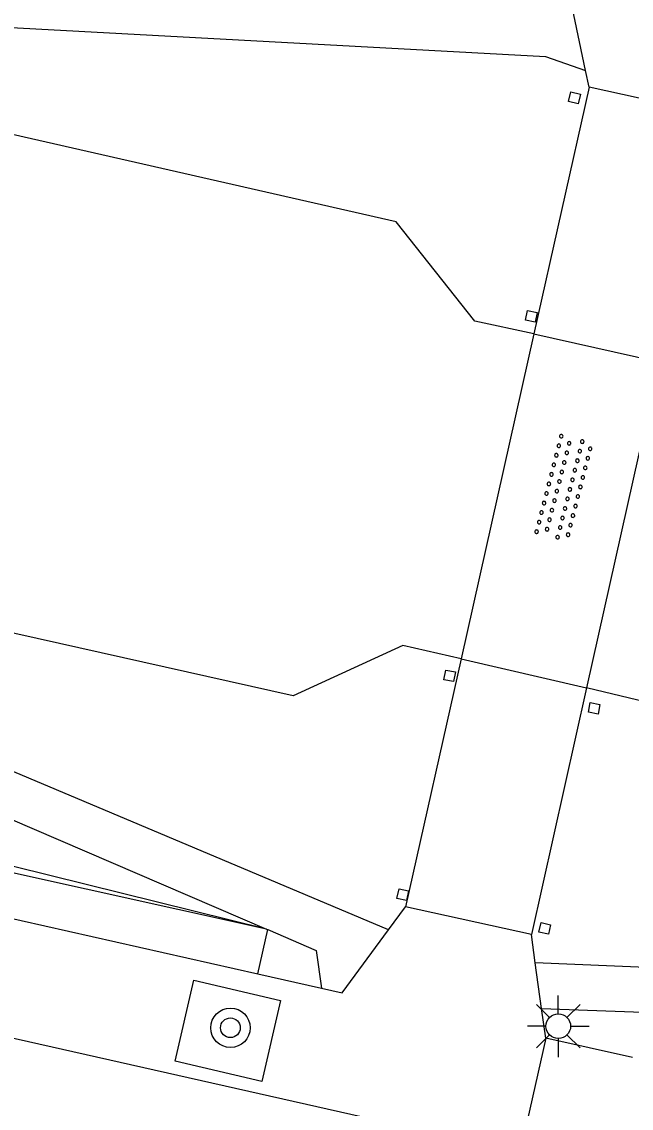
# Model space of a CAD drawing. Extents: x 128000 to 131008, y 398996 to 402500.
# Drawn here: x 128761.41 to 128773.78, y 399174.18 to 399196.21 of the extents above; entities that cross this region are included whole.
import ezdxf

# ---------------------------------------------------------------- set-up
doc = ezdxf.new("R2010")
doc.units = 0
for name, color, linetype in [('gg-bbg-pilaar viaduct of brug', 7, 'Continuous'), ('gg-knt-BGT kruinlijn', 7, 'Continuous'), ('gg-knt-onverhard', 7, 'Continuous'), ('gg-knt-verharding', 7, 'Continuous'), ('gg-kntw-beschoeiing', 7, 'Continuous'), ('gg-kwrk-kunstwerk niveau 01', 7, 'Continuous'), ('gt-grn-groengrens', 7, 'Continuous'), ('gt-grn-weggrens', 7, 'Continuous'), ('gt-symb-boom', 7, 'Continuous'), ('gt-symb-lichtmast', 7, 'Continuous'), ('gt-symb-overige verharding', 7, 'Continuous')]:
    doc.layers.add(name, color=color, linetype=linetype)

# ---------------------------------------------------------------- blocks, each defined once
blk = doc.blocks.new('gt0-OVH')
at = {"layer": 'gt-symb-overige verharding'}
for points in [[(-0.972, 0.298), (-0.967, 0.308), (-0.965, 0.319), (-0.966, 0.33), (-0.971, 0.34), (-0.978, 0.348), (-0.988, 0.353), (-0.999, 0.355), (-1.01, 0.354), (-1.02, 0.349), (-1.028, 0.342), (-1.033, 0.332), (-1.035, 0.321), (-1.034, 0.31), (-1.029, 0.3), (-1.022, 0.292), (-1.012, 0.287), (-1.001, 0.285), (-0.99, 0.286), (-0.98, 0.291)], [(-0.772, 0.298), (-0.767, 0.308), (-0.765, 0.319), (-0.766, 0.33), (-0.771, 0.34), (-0.778, 0.348), (-0.788, 0.353), (-0.799, 0.355), (-0.81, 0.354), (-0.82, 0.349), (-0.828, 0.342), (-0.833, 0.332), (-0.835, 0.321), (-0.834, 0.31), (-0.829, 0.3), (-0.822, 0.292), (-0.812, 0.287), (-0.801, 0.285), (-0.79, 0.286), (-0.78, 0.291)], [(-0.572, 0.298), (-0.567, 0.308), (-0.565, 0.319), (-0.566, 0.33), (-0.571, 0.34), (-0.578, 0.348), (-0.588, 0.353), (-0.599, 0.355), (-0.61, 0.354), (-0.62, 0.349), (-0.628, 0.342), (-0.633, 0.332), (-0.635, 0.321), (-0.634, 0.31), (-0.629, 0.3), (-0.622, 0.292), (-0.612, 0.287), (-0.601, 0.285), (-0.59, 0.286), (-0.58, 0.291)], [(-0.372, 0.298), (-0.367, 0.308), (-0.365, 0.319), (-0.366, 0.33), (-0.371, 0.34), (-0.378, 0.348), (-0.388, 0.353), (-0.399, 0.355), (-0.41, 0.354), (-0.42, 0.349), (-0.428, 0.342), (-0.433, 0.332), (-0.435, 0.321), (-0.434, 0.31), (-0.429, 0.3), (-0.422, 0.292), (-0.412, 0.287), (-0.401, 0.285), (-0.39, 0.286), (-0.38, 0.291)], [(-0.172, 0.298), (-0.167, 0.308), (-0.165, 0.319), (-0.166, 0.33), (-0.171, 0.34), (-0.178, 0.348), (-0.188, 0.353), (-0.199, 0.355), (-0.21, 0.354), (-0.22, 0.349), (-0.228, 0.342), (-0.233, 0.332), (-0.235, 0.321), (-0.234, 0.31), (-0.229, 0.3), (-0.222, 0.292), (-0.212, 0.287), (-0.201, 0.285), (-0.19, 0.286), (-0.18, 0.291)], [(0.028, 0.298), (0.033, 0.308), (0.035, 0.319), (0.034, 0.33), (0.029, 0.34), (0.022, 0.348), (0.012, 0.353), (0.001, 0.355), (-0.01, 0.354), (-0.02, 0.349), (-0.028, 0.342), (-0.033, 0.332), (-0.035, 0.321), (-0.034, 0.31), (-0.029, 0.3), (-0.022, 0.292), (-0.012, 0.287), (-0.001, 0.285), (0.01, 0.286), (0.02, 0.291)], [(0.228, 0.298), (0.233, 0.308), (0.235, 0.319), (0.234, 0.33), (0.229, 0.34), (0.222, 0.348), (0.212, 0.353), (0.201, 0.355), (0.19, 0.354), (0.18, 0.349), (0.172, 0.342), (0.167, 0.332), (0.165, 0.321), (0.166, 0.31), (0.171, 0.3), (0.178, 0.292), (0.188, 0.287), (0.199, 0.285), (0.21, 0.286), (0.22, 0.291)], [(0.428, 0.298), (0.433, 0.308), (0.435, 0.319), (0.434, 0.33), (0.429, 0.34), (0.422, 0.348), (0.412, 0.353), (0.401, 0.355), (0.39, 0.354), (0.38, 0.349), (0.372, 0.342), (0.367, 0.332), (0.365, 0.321), (0.366, 0.31), (0.371, 0.3), (0.378, 0.292), (0.388, 0.287), (0.399, 0.285), (0.41, 0.286), (0.42, 0.291)], [(0.628, 0.298), (0.633, 0.308), (0.635, 0.319), (0.634, 0.33), (0.629, 0.34), (0.622, 0.348), (0.612, 0.353), (0.601, 0.355), (0.59, 0.354), (0.58, 0.349), (0.572, 0.342), (0.567, 0.332), (0.565, 0.321), (0.566, 0.31), (0.571, 0.3), (0.578, 0.292), (0.588, 0.287), (0.599, 0.285), (0.61, 0.286), (0.62, 0.291)], [(0.828, 0.298), (0.833, 0.308), (0.835, 0.319), (0.834, 0.33), (0.829, 0.34), (0.822, 0.348), (0.812, 0.353), (0.801, 0.355), (0.79, 0.354), (0.78, 0.349), (0.772, 0.342), (0.767, 0.332), (0.765, 0.321), (0.766, 0.31), (0.771, 0.3), (0.778, 0.292), (0.788, 0.287), (0.799, 0.285), (0.81, 0.286), (0.82, 0.291)], [(1.028, 0.298), (1.033, 0.308), (1.035, 0.319), (1.034, 0.33), (1.029, 0.34), (1.022, 0.348), (1.012, 0.353), (1.001, 0.355), (0.99, 0.354), (0.98, 0.349), (0.972, 0.342), (0.967, 0.332), (0.965, 0.321), (0.966, 0.31), (0.971, 0.3), (0.978, 0.292), (0.988, 0.287), (0.999, 0.285), (1.01, 0.286), (1.02, 0.291)], [(-0.872, 0.106), (-0.867, 0.116), (-0.865, 0.126), (-0.866, 0.137), (-0.871, 0.147), (-0.878, 0.156), (-0.888, 0.161), (-0.899, 0.163), (-0.91, 0.162), (-0.92, 0.157), (-0.928, 0.15), (-0.933, 0.14), (-0.935, 0.129), (-0.934, 0.118), (-0.929, 0.108), (-0.922, 0.1), (-0.912, 0.095), (-0.901, 0.092), (-0.89, 0.094), (-0.88, 0.098)], [(-0.672, 0.106), (-0.667, 0.116), (-0.665, 0.126), (-0.666, 0.137), (-0.671, 0.147), (-0.678, 0.156), (-0.688, 0.161), (-0.699, 0.163), (-0.71, 0.162), (-0.72, 0.157), (-0.728, 0.15), (-0.733, 0.14), (-0.735, 0.129), (-0.734, 0.118), (-0.729, 0.108), (-0.722, 0.1), (-0.712, 0.095), (-0.701, 0.092), (-0.69, 0.094), (-0.68, 0.098)], [(-0.472, 0.106), (-0.467, 0.116), (-0.465, 0.126), (-0.466, 0.137), (-0.471, 0.147), (-0.478, 0.156), (-0.488, 0.161), (-0.499, 0.163), (-0.51, 0.162), (-0.52, 0.157), (-0.528, 0.15), (-0.533, 0.14), (-0.535, 0.129), (-0.534, 0.118), (-0.529, 0.108), (-0.522, 0.1), (-0.512, 0.095), (-0.501, 0.092), (-0.49, 0.094), (-0.48, 0.098)], [(-0.272, 0.106), (-0.267, 0.116), (-0.265, 0.126), (-0.266, 0.137), (-0.271, 0.147), (-0.278, 0.156), (-0.288, 0.161), (-0.299, 0.163), (-0.31, 0.162), (-0.32, 0.157), (-0.328, 0.15), (-0.333, 0.14), (-0.335, 0.129), (-0.334, 0.118), (-0.329, 0.108), (-0.322, 0.1), (-0.312, 0.095), (-0.301, 0.092), (-0.29, 0.094), (-0.28, 0.098)], [(-0.072, 0.106), (-0.067, 0.116), (-0.065, 0.126), (-0.066, 0.137), (-0.071, 0.147), (-0.078, 0.156), (-0.088, 0.161), (-0.099, 0.163), (-0.11, 0.162), (-0.12, 0.157), (-0.128, 0.15), (-0.133, 0.14), (-0.135, 0.129), (-0.134, 0.118), (-0.129, 0.108), (-0.122, 0.1), (-0.112, 0.095), (-0.101, 0.092), (-0.09, 0.094), (-0.08, 0.098)], [(0.128, 0.106), (0.133, 0.116), (0.135, 0.126), (0.134, 0.137), (0.129, 0.147), (0.122, 0.156), (0.112, 0.161), (0.101, 0.163), (0.09, 0.162), (0.08, 0.157), (0.072, 0.15), (0.067, 0.14), (0.065, 0.129), (0.066, 0.118), (0.071, 0.108), (0.078, 0.1), (0.088, 0.095), (0.099, 0.092), (0.11, 0.094), (0.12, 0.098)], [(0.328, 0.106), (0.333, 0.116), (0.335, 0.126), (0.334, 0.137), (0.329, 0.147), (0.322, 0.156), (0.312, 0.161), (0.301, 0.163), (0.29, 0.162), (0.28, 0.157), (0.272, 0.15), (0.267, 0.14), (0.265, 0.129), (0.266, 0.118), (0.271, 0.108), (0.278, 0.1), (0.288, 0.095), (0.299, 0.092), (0.31, 0.094), (0.32, 0.098)], [(0.528, 0.106), (0.533, 0.116), (0.535, 0.126), (0.534, 0.137), (0.529, 0.147), (0.522, 0.156), (0.512, 0.161), (0.501, 0.163), (0.49, 0.162), (0.48, 0.157), (0.472, 0.15), (0.467, 0.14), (0.465, 0.129), (0.466, 0.118), (0.471, 0.108), (0.478, 0.1), (0.488, 0.095), (0.499, 0.092), (0.51, 0.094), (0.52, 0.098)], [(0.728, 0.106), (0.733, 0.116), (0.735, 0.126), (0.734, 0.137), (0.729, 0.147), (0.722, 0.156), (0.712, 0.161), (0.701, 0.163), (0.69, 0.162), (0.68, 0.157), (0.672, 0.15), (0.667, 0.14), (0.665, 0.129), (0.666, 0.118), (0.671, 0.108), (0.678, 0.1), (0.688, 0.095), (0.699, 0.092), (0.71, 0.094), (0.72, 0.098)], [(0.928, 0.106), (0.933, 0.116), (0.935, 0.126), (0.934, 0.137), (0.929, 0.147), (0.922, 0.156), (0.912, 0.161), (0.901, 0.163), (0.89, 0.162), (0.88, 0.157), (0.872, 0.15), (0.867, 0.14), (0.865, 0.129), (0.866, 0.118), (0.871, 0.108), (0.878, 0.1), (0.888, 0.095), (0.899, 0.092), (0.91, 0.094), (0.92, 0.098)], [(-0.972, -0.142), (-0.967, -0.132), (-0.965, -0.121), (-0.966, -0.11), (-0.971, -0.1), (-0.978, -0.092), (-0.988, -0.087), (-0.999, -0.085), (-1.01, -0.086), (-1.02, -0.091), (-1.028, -0.098), (-1.033, -0.108), (-1.035, -0.119), (-1.034, -0.13), (-1.029, -0.14), (-1.022, -0.148), (-1.012, -0.153), (-1.001, -0.155), (-0.99, -0.154), (-0.98, -0.149)], [(-0.772, -0.142), (-0.767, -0.132), (-0.765, -0.121), (-0.766, -0.11), (-0.771, -0.1), (-0.778, -0.092), (-0.788, -0.087), (-0.799, -0.085), (-0.81, -0.086), (-0.82, -0.091), (-0.828, -0.098), (-0.833, -0.108), (-0.835, -0.119), (-0.834, -0.13), (-0.829, -0.14), (-0.822, -0.148), (-0.812, -0.153), (-0.801, -0.155), (-0.79, -0.154), (-0.78, -0.149)], [(-0.572, -0.142), (-0.567, -0.132), (-0.565, -0.121), (-0.566, -0.11), (-0.571, -0.1), (-0.578, -0.092), (-0.588, -0.087), (-0.599, -0.085), (-0.61, -0.086), (-0.62, -0.091), (-0.628, -0.098), (-0.633, -0.108), (-0.635, -0.119), (-0.634, -0.13), (-0.629, -0.14), (-0.622, -0.148), (-0.612, -0.153), (-0.601, -0.155), (-0.59, -0.154), (-0.58, -0.149)], [(-0.372, -0.142), (-0.367, -0.132), (-0.365, -0.121), (-0.366, -0.11), (-0.371, -0.1), (-0.378, -0.092), (-0.388, -0.087), (-0.399, -0.085), (-0.41, -0.086), (-0.42, -0.091), (-0.428, -0.098), (-0.433, -0.108), (-0.435, -0.119), (-0.434, -0.13), (-0.429, -0.14), (-0.422, -0.148), (-0.412, -0.153), (-0.401, -0.155), (-0.39, -0.154), (-0.38, -0.149)], [(-0.172, -0.142), (-0.167, -0.132), (-0.165, -0.121), (-0.166, -0.11), (-0.171, -0.1), (-0.178, -0.092), (-0.188, -0.087), (-0.199, -0.085), (-0.21, -0.086), (-0.22, -0.091), (-0.228, -0.098), (-0.233, -0.108), (-0.235, -0.119), (-0.234, -0.13), (-0.229, -0.14), (-0.222, -0.148), (-0.212, -0.153), (-0.201, -0.155), (-0.19, -0.154), (-0.18, -0.149)], [(0.028, -0.142), (0.033, -0.132), (0.035, -0.121), (0.034, -0.11), (0.029, -0.1), (0.022, -0.092), (0.012, -0.087), (0.001, -0.085), (-0.01, -0.086), (-0.02, -0.091), (-0.028, -0.098), (-0.033, -0.108), (-0.035, -0.119), (-0.034, -0.13), (-0.029, -0.14), (-0.022, -0.148), (-0.012, -0.153), (-0.001, -0.155), (0.01, -0.154), (0.02, -0.149)], [(0.228, -0.142), (0.233, -0.132), (0.235, -0.121), (0.234, -0.11), (0.229, -0.1), (0.222, -0.092), (0.212, -0.087), (0.201, -0.085), (0.19, -0.086), (0.18, -0.091), (0.172, -0.098), (0.167, -0.108), (0.165, -0.119), (0.166, -0.13), (0.171, -0.14), (0.178, -0.148), (0.188, -0.153), (0.199, -0.155), (0.21, -0.154), (0.22, -0.149)], [(0.428, -0.142), (0.433, -0.132), (0.435, -0.121), (0.434, -0.11), (0.429, -0.1), (0.422, -0.092), (0.412, -0.087), (0.401, -0.085), (0.39, -0.086), (0.38, -0.091), (0.372, -0.098), (0.367, -0.108), (0.365, -0.119), (0.366, -0.13), (0.371, -0.14), (0.378, -0.148), (0.388, -0.153), (0.399, -0.155), (0.41, -0.154), (0.42, -0.149)], [(0.628, -0.142), (0.633, -0.132), (0.635, -0.121), (0.634, -0.11), (0.629, -0.1), (0.622, -0.092), (0.612, -0.087), (0.601, -0.085), (0.59, -0.086), (0.58, -0.091), (0.572, -0.098), (0.567, -0.108), (0.565, -0.119), (0.566, -0.13), (0.571, -0.14), (0.578, -0.148), (0.588, -0.153), (0.599, -0.155), (0.61, -0.154), (0.62, -0.149)], [(0.828, -0.142), (0.833, -0.132), (0.835, -0.121), (0.834, -0.11), (0.829, -0.1), (0.822, -0.092), (0.812, -0.087), (0.801, -0.085), (0.79, -0.086), (0.78, -0.091), (0.772, -0.098), (0.767, -0.108), (0.765, -0.119), (0.766, -0.13), (0.771, -0.14), (0.778, -0.148), (0.788, -0.153), (0.799, -0.155), (0.81, -0.154), (0.82, -0.149)], [(1.028, -0.142), (1.033, -0.132), (1.035, -0.121), (1.034, -0.11), (1.029, -0.1), (1.022, -0.092), (1.012, -0.087), (1.001, -0.085), (0.99, -0.086), (0.98, -0.091), (0.972, -0.098), (0.967, -0.108), (0.965, -0.119), (0.966, -0.13), (0.971, -0.14), (0.978, -0.148), (0.988, -0.153), (0.999, -0.155), (1.01, -0.154), (1.02, -0.149)], [(-0.872, -0.334), (-0.867, -0.324), (-0.865, -0.314), (-0.866, -0.303), (-0.871, -0.293), (-0.878, -0.284), (-0.888, -0.279), (-0.899, -0.277), (-0.91, -0.278), (-0.92, -0.283), (-0.928, -0.29), (-0.933, -0.3), (-0.935, -0.311), (-0.934, -0.322), (-0.929, -0.332), (-0.922, -0.34), (-0.912, -0.345), (-0.901, -0.348), (-0.89, -0.346), (-0.88, -0.342)], [(-0.672, -0.334), (-0.667, -0.324), (-0.665, -0.314), (-0.666, -0.303), (-0.671, -0.293), (-0.678, -0.284), (-0.688, -0.279), (-0.699, -0.277), (-0.71, -0.278), (-0.72, -0.283), (-0.728, -0.29), (-0.733, -0.3), (-0.735, -0.311), (-0.734, -0.322), (-0.729, -0.332), (-0.722, -0.34), (-0.712, -0.345), (-0.701, -0.348), (-0.69, -0.346), (-0.68, -0.342)], [(-0.472, -0.334), (-0.467, -0.324), (-0.465, -0.314), (-0.466, -0.303), (-0.471, -0.293), (-0.478, -0.284), (-0.488, -0.279), (-0.499, -0.277), (-0.51, -0.278), (-0.52, -0.283), (-0.528, -0.29), (-0.533, -0.3), (-0.535, -0.311), (-0.534, -0.322), (-0.529, -0.332), (-0.522, -0.34), (-0.512, -0.345), (-0.501, -0.348), (-0.49, -0.346), (-0.48, -0.342)], [(-0.272, -0.334), (-0.267, -0.324), (-0.265, -0.314), (-0.266, -0.303), (-0.271, -0.293), (-0.278, -0.284), (-0.288, -0.279), (-0.299, -0.277), (-0.31, -0.278), (-0.32, -0.283), (-0.328, -0.29), (-0.333, -0.3), (-0.335, -0.311), (-0.334, -0.322), (-0.329, -0.332), (-0.322, -0.34), (-0.312, -0.345), (-0.301, -0.348), (-0.29, -0.346), (-0.28, -0.342)], [(-0.072, -0.334), (-0.067, -0.324), (-0.065, -0.314), (-0.066, -0.303), (-0.071, -0.293), (-0.078, -0.284), (-0.088, -0.279), (-0.099, -0.277), (-0.11, -0.278), (-0.12, -0.283), (-0.128, -0.29), (-0.133, -0.3), (-0.135, -0.311), (-0.134, -0.322), (-0.129, -0.332), (-0.122, -0.34), (-0.112, -0.345), (-0.101, -0.348), (-0.09, -0.346), (-0.08, -0.342)], [(0.128, -0.334), (0.133, -0.324), (0.135, -0.314), (0.134, -0.303), (0.129, -0.293), (0.122, -0.284), (0.112, -0.279), (0.101, -0.277), (0.09, -0.278), (0.08, -0.283), (0.072, -0.29), (0.067, -0.3), (0.065, -0.311), (0.066, -0.322), (0.071, -0.332), (0.078, -0.34), (0.088, -0.345), (0.099, -0.348), (0.11, -0.346), (0.12, -0.342)], [(0.328, -0.334), (0.333, -0.324), (0.335, -0.314), (0.334, -0.303), (0.329, -0.293), (0.322, -0.284), (0.312, -0.279), (0.301, -0.277), (0.29, -0.278), (0.28, -0.283), (0.272, -0.29), (0.267, -0.3), (0.265, -0.311), (0.266, -0.322), (0.271, -0.332), (0.278, -0.34), (0.288, -0.345), (0.299, -0.348), (0.31, -0.346), (0.32, -0.342)], [(0.528, -0.334), (0.533, -0.324), (0.535, -0.314), (0.534, -0.303), (0.529, -0.293), (0.522, -0.284), (0.512, -0.279), (0.501, -0.277), (0.49, -0.278), (0.48, -0.283), (0.472, -0.29), (0.467, -0.3), (0.465, -0.311), (0.466, -0.322), (0.471, -0.332), (0.478, -0.34), (0.488, -0.345), (0.499, -0.348), (0.51, -0.346), (0.52, -0.342)], [(0.728, -0.334), (0.733, -0.324), (0.735, -0.314), (0.734, -0.303), (0.729, -0.293), (0.722, -0.284), (0.712, -0.279), (0.701, -0.277), (0.69, -0.278), (0.68, -0.283), (0.672, -0.29), (0.667, -0.3), (0.665, -0.311), (0.666, -0.322), (0.671, -0.332), (0.678, -0.34), (0.688, -0.345), (0.699, -0.348), (0.71, -0.346), (0.72, -0.342)], [(0.928, -0.334), (0.933, -0.324), (0.935, -0.314), (0.934, -0.303), (0.929, -0.293), (0.922, -0.284), (0.912, -0.279), (0.901, -0.277), (0.89, -0.278), (0.88, -0.283), (0.872, -0.29), (0.867, -0.3), (0.865, -0.311), (0.866, -0.322), (0.871, -0.332), (0.878, -0.34), (0.888, -0.345), (0.899, -0.348), (0.91, -0.346), (0.92, -0.342)]]:
    blk.add_lwpolyline(points, close=True, dxfattribs=at)
blk = doc.blocks.new('gt0-LMAST')
at = {"layer": 'gt-symb-lichtmast'}
for p, q in [((-0.005, 0.246), (-0.005, 0.621)), ((-0.182, 0.173), (-0.447, 0.438)), ((0.172, 0.173), (0.437, 0.438)), ((-0.255, -0.004), (-0.63, -0.004)), ((-0.182, -0.181), (-0.447, -0.446)), ((0.437, -0.446), (0.172, -0.181)), ((0.245, -0.004), (0.62, -0.004)), ((-0.005, -0.254), (-0.005, -0.629))]:
    blk.add_line(p, q, dxfattribs=at)
blk.add_circle((-0.005, -0.004), 0.25, dxfattribs=at)
blk = doc.blocks.new('gt0-BOOM')
at = {"layer": 'gt-symb-boom'}
for radius in [0.4, 0.2]:
    blk.add_circle((0, 0), radius, dxfattribs=at)

msp = doc.modelspace()

# ---------------------------------------------------------------- linework, layer by layer
at = {"layer": 'gg-bbg-pilaar viaduct of brug'}
for points in [[(128772.505, 399194.592), (128772.551, 399194.786), (128772.745, 399194.74), (128772.699, 399194.546), (128772.505, 399194.592)], [(128771.629, 399190.159), (128771.671, 399190.355), (128771.867, 399190.313), (128771.825, 399190.117), (128771.629, 399190.159)], [(128769.977, 399182.866), (128770.015, 399183.062), (128770.211, 399183.024), (128770.173, 399182.828), (128769.977, 399182.866)], [(128772.906, 399182.208), (128772.944, 399182.404), (128773.14, 399182.366), (128773.102, 399182.17), (128772.906, 399182.208)], [(128769.023, 399178.432), (128769.066, 399178.627), (128769.261, 399178.584), (128769.218, 399178.389), (128769.023, 399178.432)], [(128771.902, 399177.747), (128771.945, 399177.942), (128772.14, 399177.899), (128772.097, 399177.704), (128771.902, 399177.747)]]:
    msp.add_lwpolyline(points, dxfattribs=at)
at = {"layer": 'gg-knt-BGT kruinlijn'}
msp.add_lwpolyline([(128766.376, 399177.811), (128756.108, 399180.353), (128714.704, 399189.752)], dxfattribs=at)
at = {"layer": 'gg-knt-onverhard'}
for p, q in [((128766.376, 399177.811), (128766.406, 399177.799)), ((128771.958, 399176.197), (128774.009, 399176.127))]:
    msp.add_line(p, q, dxfattribs=at)
for points in [[(128717.012, 399205.178), (128755.466, 399196.403), (128772.036, 399195.508), (128772.848, 399195.22)], [(128712.155, 399192.627), (128742.015, 399185.891), (128749.735, 399184.014), (128759.04, 399180.964), (128766.376, 399177.811)], [(128768.855, 399177.795), (128757.064, 399182.764), (128743.679, 399186.396)], [(128766.406, 399177.799), (128767.387, 399177.377), (128767.493, 399176.614)], [(128837.284, 399165.431), (128789.522, 399176.384), (128771.829, 399177.129)]]:
    msp.add_lwpolyline(points, dxfattribs=at)
at = {"layer": 'gg-knt-verharding'}
for p, q in [((128772.848, 399195.22), (128772.575, 399196.509)), ((128772.92, 399194.88), (128772.848, 399195.22)), ((128713.779, 399188.668), (128766.205, 399176.903)), ((128768.855, 399177.795), (128769.2, 399178.26)), ((128771.829, 399177.129), (128771.75, 399177.7)), ((128771.958, 399176.197), (128771.829, 399177.129)), ((128766.205, 399176.903), (128767.493, 399176.614)), ((128772.04, 399175.6), (128771.958, 399176.197)), ((128771.519, 399173.282), (128761.075, 399175.63)), ((128773.801, 399175.204), (128772.04, 399175.6))]:
    msp.add_line(p, q, dxfattribs=at)
for points in [[(128767.493, 399176.614), (128767.91, 399176.52), (128768.855, 399177.795)], [(128764.527, 399175.131), (128764.904, 399176.775), (128766.662, 399176.363), (128766.285, 399174.719), (128764.527, 399175.131)]]:
    msp.add_lwpolyline(points, dxfattribs=at)
at = {"layer": 'gg-kntw-beschoeiing'}
for p, q in [((128771.801, 399189.88), (128774.341, 399189.309)), ((128770.326, 399183.291), (128772.866, 399182.701))]:
    msp.add_line(p, q, dxfattribs=at)
for points in [[(128771.801, 399189.88), (128770.6, 399190.14), (128769.01, 399192.15), (128715.1, 399204.43), (128712.72, 399202.501), (128711.74, 399197.68), (128713.07, 399194.59), (128741.184, 399188.3)], [(128770.326, 399183.291), (128769.14, 399183.56), (128766.92, 399182.541), (128745.243, 399187.392)], [(128812.659, 399182.326), (128840.41, 399176.06), (128842.32, 399173.21), (128841.14, 399168.32), (128838.33, 399166.251), (128775.62, 399180.561), (128774.08, 399182.41), (128772.866, 399182.701)]]:
    msp.add_lwpolyline(points, dxfattribs=at)
at = {"layer": 'gg-kwrk-kunstwerk niveau 01'}
for p, q in [((128772.92, 399194.88), (128771.801, 399189.88)), ((128775.46, 399194.32), (128772.92, 399194.88)), ((128771.801, 399189.88), (128770.326, 399183.291)), ((128774.341, 399189.309), (128772.866, 399182.701)), ((128770.326, 399183.291), (128769.2, 399178.26)), ((128772.866, 399182.701), (128771.75, 399177.7)), ((128771.75, 399177.7), (128769.2, 399178.26))]:
    msp.add_line(p, q, dxfattribs=at)
at = {"layer": 'gt-grn-groengrens'}
for p, q in [((128766.376, 399177.811), (128714.617, 399189.25)), ((128766.205, 399176.903), (128766.406, 399177.799))]:
    msp.add_line(p, q, dxfattribs=at)
at = {"layer": 'gt-grn-weggrens'}
msp.add_line((128772.04, 399175.6), (128771.519, 399173.282), dxfattribs=at)

# ---------------------------------------------------------------- block references
at = {"layer": 'gt-symb-boom'}
msp.add_blockref('gt0-BOOM', (128765.646, 399175.809), dxfattribs=at)
at = {"layer": 'gt-symb-lichtmast'}
msp.add_blockref('gt0-LMAST', (128772.3, 399175.845), dxfattribs=at)
at = {"layer": 'gt-symb-overige verharding', "rotation": 75.5189656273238}
msp.add_blockref('gt0-OVH', (128772.416, 399186.757), dxfattribs=at)

doc.saveas('drawing.dxf')
